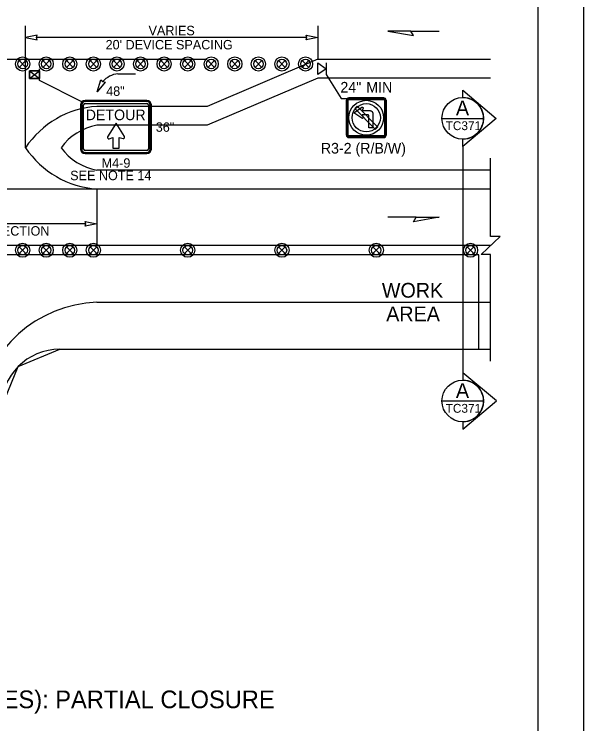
# Model space of a CAD drawing. Extents: x 99958 to 100136, y 99935 to 100013.
# Drawn here: x 100072.196 to 100076.062, y 100001.53 to 100006.347 of the extents above; entities that cross this region are included whole.
import ezdxf

# ---------------------------------------------------------------- set-up
doc = ezdxf.new("R2010")
doc.units = 0
for name, color, linetype in [('RD_ED_ShoulderPavedEdge', 7, 'Continuous'), ('RD_MK_LineEdgeWhite', 7, 'Continuous'), ('RD_MK_LineEdgeYellow', 7, 'Continuous'), ('RD_MK_LineLane', 7, 'Continuous'), ('SH_DE_DetailHeading2Text', 7, 'Continuous'), ('SH_GI_PlotLimits', 7, 'Continuous'), ('SH_GI_SheetBorder', 7, 'Continuous'), ('SH_TI_WZSectionCut', 7, 'Continuous'), ('TR_SN_ConstructionSigns', 7, 'Continuous'), ('TR_WZ_ArrowLeftStrRightTurn', 7, 'Continuous'), ('TR_WZ_PortableSignMount5ftMinBlk-Org', 7, 'Continuous'), ('TR_WZ_PortableSignMountRed-Wht', 7, 'Continuous'), ('TR_WZ_TrafficSafetyDrum', 7, 'Continuous'), ('TR_WZ_WorkAreaLabel', 7, 'Continuous'), ('TR_WZ_WorkZoneDetails', 7, 'Continuous'), ('TR_WZ_WorkZoneTextCurrent', 7, 'Continuous')]:
    doc.layers.add(name, color=color, linetype=linetype)

msp = doc.modelspace()

# ---------------------------------------------------------------- linework, layer by layer
at = {"layer": 'RD_ED_ShoulderPavedEdge'}
for p, q in [((100074.2569, 100005.9124), (100073.5069, 100005.5924)), ((100075.43, 100005.9124), (100074.2569, 100005.9124)), ((100073.5069, 100005.5924), (100072.7569, 100005.5924)), ((100075.43, 100005.2884), (100072.7569, 100005.2884)), ((100072.5069, 100004.0724), (100075.43, 100004.0724))]:
    msp.add_line(p, q, dxfattribs=at)
for centre, radius, start, end in [((100072.8237, 100005.2161), 0.3822, 100.0567, 144.0607), ((100072.8237, 100005.6648), 0.3822, 215.9393, 259.9433), ((100072.5069, 100003.6724), 0.4, 90, 180)]:
    msp.add_arc(centre, radius, start, end, dxfattribs=at)
at = {"layer": 'RD_MK_LineEdgeWhite'}
msp.add_arc((100072.7969, 100003.5319), 0.8615, 92.6555, 170.6116, dxfattribs=at)
at = {"layer": 'RD_MK_LineEdgeYellow'}
for p, q in [((100070.3369, 100006.0404), (100072.2734, 100006.0404)), ((100074.2569, 100006.0404), (100073.5069, 100005.7204)), ((100074.2569, 100006.0404), (100075.43, 100006.0404)), ((100073.5069, 100005.7204), (100072.7569, 100005.7204)), ((100070.8205, 100005.1604), (100072.7569, 100005.1604)), ((100072.7569, 100005.1604), (100075.43, 100005.1604)), ((100072.7569, 100004.3924), (100075.43, 100004.3924))]:
    msp.add_line(p, q, dxfattribs=at)
for centre, start, end in [((100072.7985, 100005.0912), 93.7766, 146.3716), ((100072.7985, 100005.7897), 213.6284, 266.2234)]:
    msp.add_arc(centre, 0.6306, start, end, dxfattribs=at)
at = {"layer": 'RD_MK_LineLane'}
for points in [[(100072.2734, 100006.0404), (100073.5069, 100006.0404)], [(100075.43, 100004.7764), (100068.195, 100004.7764)]]:
    msp.add_lwpolyline(points, dxfattribs=at)
at = {"layer": 'SH_GI_PlotLimits'}
msp.add_lwpolyline([(100059.0625, 99999.6875), (100076.0625, 99999.6875), (100076.0625, 100010.6875), (100059.0625, 100010.6875)], close=True, dxfattribs=at)
at = {"layer": 'SH_GI_SheetBorder'}
msp.add_line((100075.75, 100010.375), (100075.75, 100000), dxfattribs=at)
at = {"layer": 'SH_TI_WZSectionCut'}
for p, q in [((100075.2407, 100005.7808), (100075.2407, 100005.8307)), ((100075.2407, 100005.8307), (100075.4688, 100005.6396)), ((100075.4688, 100005.6396), (100075.2407, 100005.4484)), ((100075.2407, 100005.4484), (100075.2407, 100005.4984)), ((100075.2407, 100005.4484), (100075.2407, 100003.9125)), ((100075.2407, 100003.9125), (100075.2407, 100003.8625)), ((100075.4689, 100003.7213), (100075.2407, 100003.9125)), ((100075.2407, 100003.5302), (100075.4689, 100003.7213)), ((100075.2407, 100003.5801), (100075.2407, 100003.5302))]:
    msp.add_line(p, q, dxfattribs=at)
for points in [[(100075.0995, 100005.6396), (100075.3819, 100005.6396)], [(100075.0995, 100003.7213), (100075.3819, 100003.7213)]]:
    msp.add_lwpolyline(points, dxfattribs=at)
for centre in [(100075.2407, 100005.6396), (100075.2407, 100003.7213)]:
    msp.add_circle(centre, 0.1412, dxfattribs=at)
for centre in [(100075.2407, 100005.6396), (100075.2407, 100003.7213)]:
    msp.add_arc(centre, 0.1412, 269.9978, 90.0022, dxfattribs=at)
at = {"layer": 'TR_SN_ConstructionSigns'}
for p, q in [((100074.7042, 100005.7788), (100074.4679, 100005.7788)), ((100074.4679, 100005.7788), (100074.7042, 100005.7788)), ((100074.7042, 100005.7788), (100074.4679, 100005.7788)), ((100074.7042, 100005.7746), (100074.4679, 100005.7746)), ((100074.4679, 100005.7676), (100074.7042, 100005.7676)), ((100072.6473, 100005.7304), (100072.6473, 100005.4304)), ((100072.6548, 100005.7304), (100072.6548, 100005.4304)), ((100072.6673, 100005.4304), (100072.6673, 100005.7304)), ((100073.0973, 100005.7604), (100072.6773, 100005.7604)), ((100073.0973, 100005.7529), (100072.6773, 100005.7529)), ((100072.6773, 100005.7404), (100073.0973, 100005.7404)), ((100073.1073, 100005.7304), (100073.1073, 100005.4304)), ((100073.1198, 100005.4304), (100073.1198, 100005.7304)), ((100073.1273, 100005.4304), (100073.1273, 100005.7304)), ((100074.451, 100005.7619), (100074.451, 100005.5257)), ((100074.451, 100005.5257), (100074.451, 100005.7619)), ((100074.451, 100005.7619), (100074.451, 100005.5257)), ((100074.4553, 100005.7619), (100074.4553, 100005.5257)), ((100074.4623, 100005.5257), (100074.4623, 100005.7619)), ((100074.7098, 100005.7619), (100074.7098, 100005.5257)), ((100074.7168, 100005.5257), (100074.7168, 100005.7619)), ((100074.721, 100005.5257), (100074.721, 100005.7619)), ((100074.721, 100005.7619), (100074.721, 100005.5257)), ((100074.721, 100005.5257), (100074.721, 100005.7619)), ((100074.5017, 100005.6775), (100074.5554, 100005.7144)), ((100074.5554, 100005.6405), (100074.5017, 100005.6775)), ((100074.5554, 100005.7144), (100074.5561, 100005.7148)), ((100074.5561, 100005.7148), (100074.5568, 100005.7151)), ((100074.5568, 100005.7151), (100074.5574, 100005.7153)), ((100074.5574, 100005.7153), (100074.5582, 100005.7154)), ((100074.5582, 100005.7154), (100074.5589, 100005.7154)), ((100074.5589, 100005.7154), (100074.5597, 100005.7153)), ((100074.564, 100005.7081), (100074.559, 100005.6928)), ((100074.559, 100005.6928), (100074.5813, 100005.6928)), ((100074.5597, 100005.7153), (100074.5604, 100005.7151)), ((100074.5604, 100005.7151), (100074.561, 100005.7148)), ((100074.561, 100005.7148), (100074.5617, 100005.7145)), ((100074.5617, 100005.7145), (100074.5623, 100005.7141)), ((100074.5623, 100005.7141), (100074.5628, 100005.7136)), ((100074.5628, 100005.7136), (100074.5633, 100005.713)), ((100074.5633, 100005.713), (100074.5636, 100005.7123)), ((100074.5636, 100005.7123), (100074.5639, 100005.7117)), ((100074.5639, 100005.7117), (100074.5641, 100005.711)), ((100074.5641, 100005.7088), (100074.564, 100005.7081)), ((100074.5641, 100005.711), (100074.5642, 100005.7102)), ((100074.5642, 100005.7095), (100074.5641, 100005.7088)), ((100074.5642, 100005.7102), (100074.5642, 100005.7095)), ((100074.5813, 100005.6928), (100074.6085, 100005.6928)), ((100074.6085, 100005.6928), (100074.6099, 100005.6928)), ((100074.6099, 100005.6928), (100074.6114, 100005.6926)), ((100074.6114, 100005.6926), (100074.6129, 100005.6924)), ((100074.6129, 100005.6924), (100074.6143, 100005.6921)), ((100074.6143, 100005.6921), (100074.6157, 100005.6916)), ((100074.6157, 100005.6916), (100074.6171, 100005.6911)), ((100074.6171, 100005.6911), (100074.6184, 100005.6905)), ((100074.6184, 100005.6905), (100074.6197, 100005.6898)), ((100074.6197, 100005.6898), (100074.6209, 100005.689)), ((100074.6209, 100005.689), (100074.6222, 100005.6882)), ((100074.6222, 100005.6882), (100074.6233, 100005.6873)), ((100074.6233, 100005.6873), (100074.6244, 100005.6863)), ((100074.6244, 100005.6863), (100074.6254, 100005.6852)), ((100074.6254, 100005.6852), (100074.6263, 100005.6841)), ((100074.6263, 100005.6841), (100074.6271, 100005.6828)), ((100074.6271, 100005.6828), (100074.6279, 100005.6816)), ((100074.6279, 100005.6816), (100074.6286, 100005.6803)), ((100074.6286, 100005.6803), (100074.6292, 100005.679)), ((100074.6292, 100005.679), (100074.6297, 100005.6776)), ((100074.6297, 100005.6776), (100074.6302, 100005.6762)), ((100074.6302, 100005.6762), (100074.6305, 100005.6747)), ((100074.6305, 100005.6747), (100074.6307, 100005.6733)), ((100074.6307, 100005.6733), (100074.6309, 100005.6718)), ((100074.6309, 100005.6718), (100074.631, 100005.6704)), ((100074.631, 100005.6704), (100074.631, 100005.5749)), ((100074.5561, 100005.6402), (100074.5554, 100005.6405)), ((100074.5568, 100005.6399), (100074.5561, 100005.6402)), ((100074.5574, 100005.6397), (100074.5568, 100005.6399)), ((100074.5582, 100005.6396), (100074.5574, 100005.6397)), ((100074.5589, 100005.6396), (100074.5582, 100005.6396)), ((100074.5587, 100005.6635), (100074.564, 100005.6469)), ((100074.5813, 100005.6635), (100074.5587, 100005.6635)), ((100074.5597, 100005.6396), (100074.5589, 100005.6396)), ((100074.5604, 100005.6398), (100074.5597, 100005.6396)), ((100074.561, 100005.6401), (100074.5604, 100005.6398)), ((100074.5617, 100005.6405), (100074.561, 100005.6401)), ((100074.5623, 100005.6409), (100074.5617, 100005.6405)), ((100074.5628, 100005.6414), (100074.5623, 100005.6409)), ((100074.5633, 100005.642), (100074.5628, 100005.6414)), ((100074.5636, 100005.6426), (100074.5633, 100005.642)), ((100074.5639, 100005.6433), (100074.5636, 100005.6426)), ((100074.5641, 100005.644), (100074.5639, 100005.6433)), ((100074.564, 100005.6469), (100074.5641, 100005.6462)), ((100074.5641, 100005.6462), (100074.5642, 100005.6455)), ((100074.5642, 100005.6447), (100074.5641, 100005.644)), ((100074.5642, 100005.6455), (100074.5642, 100005.6447)), ((100074.5972, 100005.6635), (100074.5813, 100005.6635)), ((100074.598, 100005.6634), (100074.5972, 100005.6635)), ((100074.5987, 100005.6632), (100074.598, 100005.6634)), ((100074.5994, 100005.663), (100074.5987, 100005.6632)), ((100074.6001, 100005.6627), (100074.5994, 100005.663)), ((100074.6007, 100005.6623), (100074.6001, 100005.6627)), ((100074.6012, 100005.6618), (100074.6007, 100005.6623)), ((100074.6017, 100005.6612), (100074.6012, 100005.6618)), ((100074.6021, 100005.6606), (100074.6017, 100005.6612)), ((100074.6024, 100005.66), (100074.6021, 100005.6606)), ((100074.6027, 100005.6593), (100074.6024, 100005.66)), ((100074.6028, 100005.6586), (100074.6027, 100005.6593)), ((100074.6028, 100005.6578), (100074.6028, 100005.6586)), ((100074.6028, 100005.5749), (100074.6028, 100005.6578)), ((100074.631, 100005.5749), (100074.6028, 100005.5749)), ((100074.7042, 100005.5201), (100074.4679, 100005.5201)), ((100074.4679, 100005.513), (100074.7042, 100005.513)), ((100074.4679, 100005.5088), (100074.7042, 100005.5088)), ((100074.7042, 100005.5088), (100074.4679, 100005.5088)), ((100074.4679, 100005.5088), (100074.7042, 100005.5088)), ((100073.0973, 100005.4204), (100072.6773, 100005.4204)), ((100072.6773, 100005.4079), (100073.0973, 100005.4079)), ((100072.6773, 100005.4004), (100073.0973, 100005.4004))]:
    msp.add_line(p, q, dxfattribs=at)
for points in [[(100074.6611, 100005.5846), (100074.5268, 100005.7189), (100074.5237, 100005.7221), (100074.5078, 100005.7062), (100074.6452, 100005.5687), (100074.6484, 100005.5655), (100074.6643, 100005.5814), (100074.6611, 100005.5846)], [(100072.8875, 100005.6063), (100072.8299, 100005.5152), (100072.8292, 100005.5138), (100072.8286, 100005.5112), (100072.8286, 100005.509), (100072.8293, 100005.5065), (100072.8309, 100005.5039), (100072.8334, 100005.5019), (100072.8352, 100005.5012), (100072.8381, 100005.5009), (100072.8405, 100005.5015), (100072.8663, 100005.5105), (100072.8663, 100005.4361), (100072.9087, 100005.4361), (100072.9087, 100005.51), (100072.9351, 100005.5023), (100072.9361, 100005.5021), (100072.9376, 100005.502), (100072.9388, 100005.5022), (100072.9401, 100005.5026), (100072.9415, 100005.5033), (100072.9427, 100005.5041), (100072.9438, 100005.5052), (100072.9451, 100005.5075), (100072.9456, 100005.5089), (100072.9458, 100005.51), (100072.9459, 100005.5117), (100072.9457, 100005.5137), (100072.9452, 100005.5153), (100072.9443, 100005.5169), (100072.8875, 100005.6063)]]:
    msp.add_lwpolyline(points, dxfattribs=at)
for radius in [0.1181, 0.0956]:
    msp.add_circle((100074.586, 100005.6438), radius, dxfattribs=at)
for centre, radius, start, end in [((100074.4679, 100005.7619), 0.0169, 90, 180), ((100074.4679, 100005.7619), 0.0169, 90, 180), ((100074.4679, 100005.7619), 0.0169, 90, 180), ((100074.4679, 100005.7619), 0.0127, 90, 180), ((100074.4679, 100005.7619), 0.00562, 90, 180), ((100074.7042, 100005.7619), 0.0169, 0, 90), ((100074.7042, 100005.7619), 0.0169, 0, 90), ((100074.7042, 100005.7619), 0.0169, 0, 90), ((100074.7042, 100005.7619), 0.0127, 0, 90), ((100074.7042, 100005.7619), 0.00562, 0, 90), ((100072.6773, 100005.7304), 0.03, 90, 180), ((100072.6773, 100005.7304), 0.0225, 90, 180), ((100072.6773, 100005.7304), 0.01, 90, 180), ((100073.0973, 100005.7304), 0.03, 0, 90), ((100073.0973, 100005.7304), 0.0225, 0, 90), ((100073.0973, 100005.7304), 0.01, 0, 90), ((100074.4679, 100005.5257), 0.0169, 180, 270), ((100074.4679, 100005.5257), 0.0169, 180, 270), ((100074.4679, 100005.5257), 0.0169, 180, 270), ((100074.4679, 100005.5257), 0.0127, 180, 270), ((100074.4679, 100005.5257), 0.00562, 180, 270), ((100074.7042, 100005.5257), 0.0127, 270, 0), ((100074.7042, 100005.5257), 0.00562, 270, 0), ((100074.7042, 100005.5257), 0.0169, 270, 0), ((100074.7042, 100005.5257), 0.0169, 270, 0), ((100074.7042, 100005.5257), 0.0169, 270, 0), ((100072.6773, 100005.4304), 0.03, 180, 270), ((100072.6773, 100005.4304), 0.0225, 180, 270), ((100072.6773, 100005.4304), 0.01, 180, 270), ((100073.0973, 100005.4304), 0.03, 270, 0), ((100073.0973, 100005.4304), 0.0225, 270, 0), ((100073.0973, 100005.4304), 0.01, 270, 0)]:
    msp.add_arc(centre, radius, start, end, dxfattribs=at)
at = {"layer": 'TR_WZ_ArrowLeftStrRightTurn'}
msp.add_line((100072.9003, 100005.9422), (100073.0203, 100005.9422), dxfattribs=at)
msp.add_lwpolyline([(100072.7601, 100005.8187), (100072.7851, 100005.9006), (100072.7978, 100005.8894), (100072.8142, 100005.8851)], close=True, dxfattribs=at)
msp.add_arc((100072.9194, 100005.7791), 0.1642, 96.7058, 137.7833, dxfattribs=at)
at = {"layer": 'TR_WZ_PortableSignMount5ftMinBlk-Org'}
for p, q in [((100072.3006, 100005.9624), (100072.3673, 100005.9104)), ((100072.3006, 100005.9104), (100072.3673, 100005.9624)), ((100072.3673, 100005.8964), (100072.3673, 100005.9764)), ((100072.3338, 100005.9365), (100072.3338, 100005.9365)), ((100072.3339, 100005.9364), (100072.3339, 100005.9364))]:
    msp.add_line(p, q, dxfattribs=at)
for points in [[(100072.3006, 100005.9624), (100072.3006, 100005.9104), (100072.3673, 100005.9104), (100072.3673, 100005.9624)], [(100072.3673, 100005.9104), (100072.3006, 100005.9104), (100072.3006, 100005.9624), (100072.3673, 100005.9624)]]:
    msp.add_lwpolyline(points, close=True, dxfattribs=at)
at = {"layer": 'TR_WZ_PortableSignMountRed-Wht'}
msp.add_line((100074.3144, 100006.0164), (100074.3144, 100005.9364), dxfattribs=at)
msp.add_lwpolyline([(100074.3144, 100005.9765), (100074.2569, 100005.9364), (100074.2569, 100006.0164)], close=True, dxfattribs=at)
at = {"layer": 'TR_WZ_TrafficSafetyDrum'}
for p, q in [((100072.2313, 100006.0311), (100072.2765, 100005.9858)), ((100072.2765, 100006.0311), (100072.2313, 100005.9858)), ((100072.3913, 100006.0311), (100072.4365, 100005.9858)), ((100072.4365, 100006.0311), (100072.3913, 100005.9858)), ((100072.5513, 100006.0311), (100072.5965, 100005.9858)), ((100072.5965, 100006.0311), (100072.5513, 100005.9858)), ((100072.7113, 100006.0311), (100072.7565, 100005.9858)), ((100072.7565, 100006.0311), (100072.7113, 100005.9858)), ((100072.8713, 100006.0311), (100072.9165, 100005.9858)), ((100072.9165, 100006.0311), (100072.8713, 100005.9858)), ((100073.0313, 100006.0311), (100073.0765, 100005.9858)), ((100073.0765, 100006.0311), (100073.0313, 100005.9858)), ((100073.1913, 100006.0311), (100073.2365, 100005.9858)), ((100073.2365, 100006.0311), (100073.1913, 100005.9858)), ((100073.3513, 100006.0311), (100073.3965, 100005.9858)), ((100073.3965, 100006.0311), (100073.3513, 100005.9858)), ((100073.5113, 100006.0311), (100073.5565, 100005.9858)), ((100073.5565, 100006.0311), (100073.5113, 100005.9858)), ((100073.6713, 100006.0311), (100073.7165, 100005.9858)), ((100073.7165, 100006.0311), (100073.6713, 100005.9858)), ((100073.8313, 100006.0311), (100073.8765, 100005.9858)), ((100073.8765, 100006.0311), (100073.8313, 100005.9858)), ((100073.9913, 100006.0311), (100074.0365, 100005.9858)), ((100074.0365, 100006.0311), (100073.9913, 100005.9858)), ((100074.1513, 100006.0311), (100074.1965, 100005.9858)), ((100074.1965, 100006.0311), (100074.1513, 100005.9858)), ((100072.2313, 100004.7671), (100072.2765, 100004.7218)), ((100072.2765, 100004.7671), (100072.2313, 100004.7218)), ((100072.3913, 100004.7671), (100072.4365, 100004.7218)), ((100072.4365, 100004.7671), (100072.3913, 100004.7218)), ((100072.5513, 100004.7671), (100072.5965, 100004.7218)), ((100072.5965, 100004.7671), (100072.5513, 100004.7218)), ((100072.7113, 100004.7671), (100072.7565, 100004.7218)), ((100072.7565, 100004.7671), (100072.7113, 100004.7218)), ((100073.3513, 100004.7671), (100073.3965, 100004.7218)), ((100073.3965, 100004.7671), (100073.3513, 100004.7218)), ((100073.9913, 100004.7671), (100074.0365, 100004.7218)), ((100074.0365, 100004.7671), (100073.9913, 100004.7218)), ((100074.6313, 100004.7671), (100074.6765, 100004.7218)), ((100074.6765, 100004.7671), (100074.6313, 100004.7218)), ((100075.2713, 100004.7671), (100075.3165, 100004.7218)), ((100075.3165, 100004.7671), (100075.2713, 100004.7218))]:
    msp.add_line(p, q, dxfattribs=at)
for centre, radius in [((100072.2539, 100006.0085), 0.048), ((100072.2539, 100006.0085), 0.048), ((100072.4139, 100006.0085), 0.048), ((100072.4139, 100006.0085), 0.048), ((100072.5739, 100006.0085), 0.048), ((100072.5739, 100006.0085), 0.048), ((100072.7339, 100006.0085), 0.048), ((100072.7339, 100006.0085), 0.048), ((100072.8939, 100006.0085), 0.048), ((100072.8939, 100006.0085), 0.048), ((100073.0539, 100006.0085), 0.048), ((100073.0539, 100006.0085), 0.048), ((100073.2139, 100006.0085), 0.048), ((100073.2139, 100006.0085), 0.048), ((100073.3739, 100006.0085), 0.048), ((100073.3739, 100006.0085), 0.048), ((100073.5339, 100006.0085), 0.048), ((100073.5339, 100006.0085), 0.048), ((100073.6939, 100006.0085), 0.048), ((100073.6939, 100006.0085), 0.048), ((100073.8539, 100006.0085), 0.048), ((100073.8539, 100006.0085), 0.048), ((100074.0139, 100006.0085), 0.048), ((100074.0139, 100006.0085), 0.048), ((100074.1739, 100006.0085), 0.048), ((100074.1739, 100006.0085), 0.048), ((100072.2539, 100006.0085), 0.032), ((100072.4139, 100006.0085), 0.032), ((100072.5739, 100006.0085), 0.032), ((100072.7339, 100006.0085), 0.032), ((100072.8939, 100006.0085), 0.032), ((100073.0539, 100006.0085), 0.032), ((100073.2139, 100006.0085), 0.032), ((100073.3739, 100006.0085), 0.032), ((100073.5339, 100006.0085), 0.032), ((100073.6939, 100006.0085), 0.032), ((100073.8539, 100006.0085), 0.032), ((100074.0139, 100006.0085), 0.032), ((100074.1739, 100006.0085), 0.032), ((100072.2539, 100004.7445), 0.048), ((100072.2539, 100004.7445), 0.048), ((100072.2539, 100004.7445), 0.032), ((100072.4139, 100004.7445), 0.048), ((100072.4139, 100004.7445), 0.048), ((100072.4139, 100004.7445), 0.032), ((100072.5739, 100004.7445), 0.048), ((100072.5739, 100004.7445), 0.048), ((100072.5739, 100004.7445), 0.032), ((100072.7339, 100004.7445), 0.048), ((100072.7339, 100004.7445), 0.048), ((100072.7339, 100004.7445), 0.032), ((100073.3739, 100004.7445), 0.048), ((100073.3739, 100004.7445), 0.048), ((100073.3739, 100004.7445), 0.032), ((100074.0139, 100004.7445), 0.048), ((100074.0139, 100004.7445), 0.048), ((100074.0139, 100004.7445), 0.032), ((100074.6539, 100004.7445), 0.048), ((100074.6539, 100004.7445), 0.048), ((100074.6539, 100004.7445), 0.032), ((100075.2939, 100004.7445), 0.048), ((100075.2939, 100004.7445), 0.048), ((100075.2939, 100004.7445), 0.032)]:
    msp.add_circle(centre, radius, dxfattribs=at)
at = {"layer": 'TR_WZ_WorkZoneDetails'}
for p, q in [((100072.2734, 100005.4405), (100072.2734, 100006.2676)), ((100074.2569, 100006.2676), (100074.2569, 100006.0404)), ((100074.8886, 100006.2324), (100075.0815, 100006.2324)), ((100074.182, 100006.1876), (100072.3484, 100006.1876)), ((100074.3144, 100005.9364), (100074.416, 100005.7739)), ((100072.6561, 100005.7517), (100072.3673, 100005.8964)), ((100074.416, 100005.7739), (100074.456, 100005.7739)), ((100072.7569, 100005.1604), (100072.7569, 100004.7764)), ((100074.9242, 100004.9684), (100074.7313, 100004.9684)), ((100072.682, 100004.9236), (100070.4119, 100004.9236))]:
    msp.add_line(p, q, dxfattribs=at)
for points in [[(100072.2734, 100006.1876), (100072.352, 100006.1722), (100072.3484, 100006.1876), (100072.352, 100006.2031)], [(100074.2569, 100006.1876), (100074.1783, 100006.1722), (100074.182, 100006.1876), (100074.1783, 100006.2031)], [(100074.7313, 100006.2324), (100074.9064, 100006.2016), (100074.8886, 100006.2324)], [(100075.0815, 100004.9684), (100074.9064, 100004.9376), (100074.9242, 100004.9684)], [(100072.7569, 100004.9236), (100072.6783, 100004.9082), (100072.682, 100004.9236), (100072.6783, 100004.9391)], [(100071.9469, 100004.7124), (100071.9469, 100004.0735), (100071.9469, 100002.4859), (100072.1069, 100002.4859), (100072.1069, 100002.4859), (100072.1069, 100002.4859), (100072.1069, 100003.6724), (100072.1069, 100003.6724), (100072.1069, 100003.6724), (100072.2241, 100003.9553), (100072.5069, 100004.0724), (100073.9685, 100004.0724), (100073.9685, 100004.0724), (100075.35, 100004.0724), (100075.35, 100004.7134)]]:
    msp.add_lwpolyline(points, close=True, dxfattribs=at)
msp.add_lwpolyline([(100075.43, 100003.9924), (100075.43, 100004.7145), (100075.366, 100004.7145), (100075.494, 100004.8384), (100075.43, 100004.8384), (100075.43, 100005.3685)], dxfattribs=at)

# ---------------------------------------------------------------- texts
at = {"layer": 'SH_DE_DetailHeading2Text'}
msp.add_text('AT-GRADE INTERSECTION (WITH TURN LANES): PARTIAL CLOSURE', height=0.12, rotation=360, dxfattribs=at).set_placement((100068.6951, 100001.6359))
at = {"layer": 'SH_TI_WZSectionCut'}
for s, height, rotation, p in [('A', 0.1, 0.01, (100075.1945, 100005.6602)), ('TC371', 0.06, 360, (100075.1248, 100005.5596)), ('A', 0.1, 0.01, (100075.1945, 100003.7419)), ('TC371', 0.06, 360, (100075.1249, 100003.6413))]:
    msp.add_text(s, height=height, rotation=rotation, dxfattribs=at).set_placement(p)
at = {"layer": 'TR_SN_ConstructionSigns'}
for s, height, p in [('24"', 0.072, (100074.4107, 100005.8148)), ('MIN', 0.072, (100074.5862, 100005.8148)), ('48"', 0.064, (100072.8208, 100005.7924)), ('DETOUR', 0.072, (100072.6818, 100005.627)), ('36"', 0.064, (100073.1573, 100005.5485)), ('R3-2 (R/B/W)', 0.072, (100074.2777, 100005.4008)), ('M4-9', 0.064, (100072.7901, 100005.3044)), ('SEE NOTE 14', 0.064, (100072.5763, 100005.2199))]:
    msp.add_text(s, height=height, rotation=360, dxfattribs=at).set_placement(p)
at = {"layer": 'TR_WZ_WorkAreaLabel'}
for s, p in [('WORK', (100074.6919, 100004.4225)), ('AREA', (100074.7215, 100004.2624))]:
    msp.add_text(s, height=0.1, dxfattribs=at).set_placement(p)
at = {"layer": 'TR_WZ_WorkZoneTextCurrent'}
for s, p in [('VARIES', (100073.1082, 100006.2036)), ("20' DEVICE SPACING", (100072.8169, 100006.1076)), ("20' DEVICE SPACING ACROSS INTERSECTION", (100070.5269, 100004.8436))]:
    msp.add_text(s, height=0.064, dxfattribs=at).set_placement(p)

doc.saveas('drawing.dxf')
